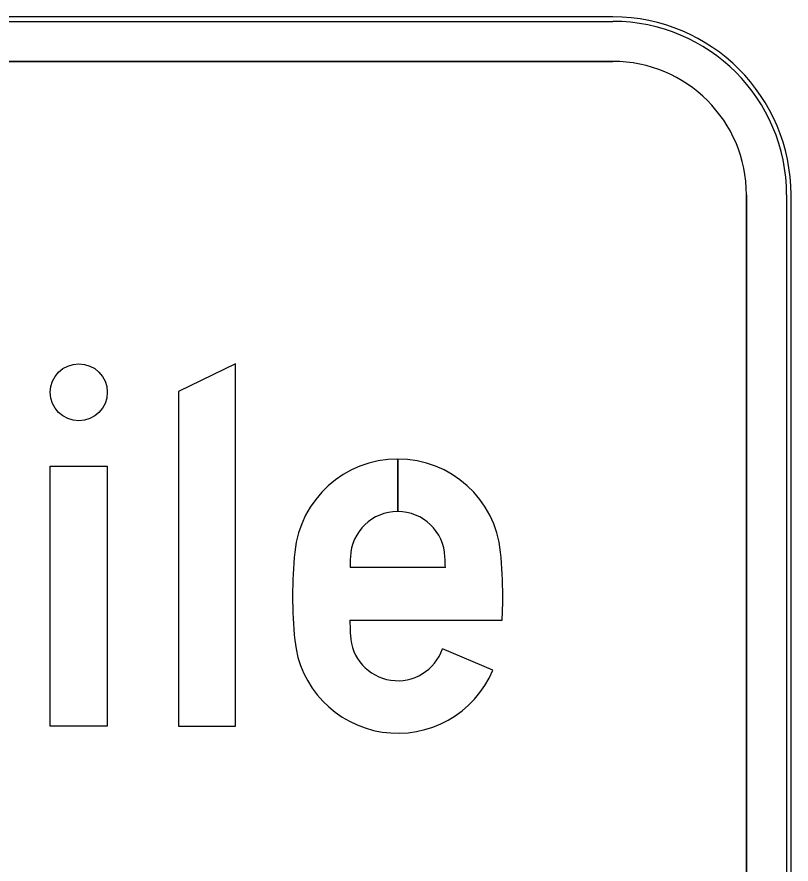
# Model space of a CAD drawing. Extents: x 1806251 to 1809821, y 414895 to 422886.
# Drawn here: x 1809677.6757 to 1809677.806, y 415062.4483 to 415062.591 of the extents above; entities that cross this region are included whole.
import ezdxf

# ---------------------------------------------------------------- set-up
doc = ezdxf.new("R2010")
doc.units = 0
for name, color, linetype in [('GSBWFILL', 7, 'Continuous'), ('GSCOLORFILL', 7, 'Continuous'), ('GSOUTLINE', 7, 'Continuous')]:
    doc.layers.add(name, color=color, linetype=linetype)

msp = doc.modelspace()

# ---------------------------------------------------------------- linework, layer by layer
at = {"layer": 'GSBWFILL'}
for p, q in [((1809677.776, 415062.591), (1809677.415, 415062.591)), ((1809677.415, 415062.5835), (1809677.776, 415062.5835)), ((1809677.7985, 415062.561), (1809677.7985, 415062.2)), ((1809677.806, 415062.2), (1809677.806, 415062.561)), ((1809677.7397651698, 415062.5076500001), (1809677.7397651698, 415062.5165)), ((1809677.7397681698, 415062.5165), (1809677.7397681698, 415062.5076500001)), ((1809677.7477943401, 415062.49820000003), (1809677.7317359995, 415062.49820000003)), ((1809677.7317155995, 415062.48934999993), (1809677.757354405, 415062.48934999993)), ((1809677.7557998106, 415062.48092059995), (1809677.747301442, 415062.4845215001))]:
    msp.add_line(p, q, dxfattribs=at)
for points in [[(1809677.7124650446, 415062.4715), (1809677.7124650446, 415062.53254999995), (1809677.7028652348, 415062.5279000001), (1809677.7028652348, 415062.4715)], [(1809677.681265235, 415062.4715), (1809677.681265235, 415062.51529999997), (1809677.6908651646, 415062.51529999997), (1809677.6908651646, 415062.4715)]]:
    msp.add_lwpolyline(points, close=True, dxfattribs=at)
for radius in [0.03, 0.0225]:
    msp.add_arc((1809677.776, 415062.561), radius, 0, 90, dxfattribs=at)
msp.add_ellipse((1809677.6860651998, 415062.52775), major_axis=(2.9391523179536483e-19, 0.004800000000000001), ratio=0.9999926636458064, dxfattribs=at)
for centre, major_axis, ratio, start_param, end_param in [((1809677.7397651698, 415062.49908512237), (1.0663537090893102e-18, 0.01741487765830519), 0.999996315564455, 0, 1.4705755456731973), ((1809677.7397651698, 415062.49908512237), (1.0663537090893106e-18, 0.017414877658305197), 0.9999963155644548, 4.812609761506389, 6.283013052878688), ((1809677.7397651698, 415062.49967752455), (4.881733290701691e-19, 0.007972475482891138), 0.9999963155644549, 0, 1.5301730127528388), ((1809677.7397651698, 415062.49967752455), (4.881733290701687e-19, 0.007972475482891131), 0.9999963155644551, 4.753012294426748, 6.28280899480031), ((1809677.7963009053, 415062.4934000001), (4.545640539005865e-18, 0.07423594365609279), 0.999996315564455, 1.4705755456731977, 1.570796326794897), ((1809677.8942096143, 415062.4934000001), (9.953011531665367e-18, 0.16254501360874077), 0.9999963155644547, 1.5301730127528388, 1.5412617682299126), ((1809677.5853207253, 415062.4934000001), (9.953011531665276e-18, 0.16254501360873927), 0.9999963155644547, 4.741923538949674, 4.753012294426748), ((1809677.6832294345, 415062.4934000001), (4.545640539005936e-18, 0.07423594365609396), 0.999996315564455, 4.71238898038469, 4.812609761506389), ((1809677.7963009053, 415062.4934000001), (4.54564053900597e-18, 0.07423594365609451), 0.9999963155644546, 1.5707963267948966, 1.671017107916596), ((1809677.6832294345, 415062.4934000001), (4.545640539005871e-18, 0.07423594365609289), 0.999996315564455, 4.657806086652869, 4.712388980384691), ((1809677.8942096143, 415062.4934000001), (9.95301153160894e-18, 0.16254501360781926), 0.9999963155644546, 1.5957150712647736, 1.6114196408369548), ((1809677.7397651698, 415062.4871224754), (4.881733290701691e-19, 0.007972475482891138), 0.9999963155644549, 1.6114196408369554, 4.3800756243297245), ((1809677.7397651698, 415062.48771487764), (1.0663537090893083e-18, 0.01741487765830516), 0.9999963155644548, 1.671017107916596, 4.311604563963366)]:
    msp.add_ellipse(centre, major_axis=major_axis, ratio=ratio, start_param=start_param, end_param=end_param, dxfattribs=at)
at = {"layer": 'GSCOLORFILL'}
for p, q in [((1809677.776, 415062.591), (1809677.415, 415062.591)), ((1809677.776, 415062.591), (1809677.415, 415062.591)), ((1809677.776, 415062.591), (1809677.415, 415062.591)), ((1809677.415, 415062.59025), (1809677.776, 415062.59025)), ((1809677.415, 415062.5835), (1809677.776, 415062.5835)), ((1809677.7985, 415062.561), (1809677.7985, 415062.2)), ((1809677.80525, 415062.561), (1809677.80525, 415062.2)), ((1809677.806, 415062.2), (1809677.806, 415062.561)), ((1809677.806, 415062.2), (1809677.806, 415062.561)), ((1809677.806, 415062.2), (1809677.806, 415062.561)), ((1809677.7397651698, 415062.5076500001), (1809677.7397651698, 415062.5165)), ((1809677.7397681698, 415062.5165), (1809677.7397681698, 415062.5076500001)), ((1809677.7477943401, 415062.49820000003), (1809677.7317359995, 415062.49820000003)), ((1809677.7317155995, 415062.48934999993), (1809677.757354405, 415062.48934999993)), ((1809677.7557998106, 415062.48092059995), (1809677.747301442, 415062.4845215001))]:
    msp.add_line(p, q, dxfattribs=at)
for points in [[(1809677.7124650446, 415062.4715), (1809677.7124650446, 415062.53254999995), (1809677.7028652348, 415062.5279000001), (1809677.7028652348, 415062.4715)], [(1809677.681265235, 415062.4715), (1809677.681265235, 415062.51529999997), (1809677.6908651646, 415062.51529999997), (1809677.6908651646, 415062.4715)]]:
    msp.add_lwpolyline(points, close=True, dxfattribs=at)
for radius in [0.03, 0.03, 0.03, 0.02925, 0.0225]:
    msp.add_arc((1809677.776, 415062.561), radius, 0, 90, dxfattribs=at)
msp.add_ellipse((1809677.6860651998, 415062.52775), major_axis=(2.9391523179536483e-19, 0.004800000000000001), ratio=0.9999926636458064, dxfattribs=at)
for centre, major_axis, ratio, start_param, end_param in [((1809677.7397651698, 415062.49908512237), (1.0663537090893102e-18, 0.01741487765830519), 0.999996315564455, 0, 1.4705755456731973), ((1809677.7397651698, 415062.49908512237), (1.0663537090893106e-18, 0.017414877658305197), 0.9999963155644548, 4.812609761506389, 6.283013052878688), ((1809677.7397651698, 415062.49967752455), (4.881733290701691e-19, 0.007972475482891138), 0.9999963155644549, 0, 1.5301730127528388), ((1809677.7397651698, 415062.49967752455), (4.881733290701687e-19, 0.007972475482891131), 0.9999963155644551, 4.753012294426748, 6.28280899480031), ((1809677.7963009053, 415062.4934000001), (4.545640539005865e-18, 0.07423594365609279), 0.999996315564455, 1.4705755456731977, 1.570796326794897), ((1809677.8942096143, 415062.4934000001), (9.953011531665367e-18, 0.16254501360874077), 0.9999963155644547, 1.5301730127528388, 1.5412617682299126), ((1809677.5853207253, 415062.4934000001), (9.953011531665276e-18, 0.16254501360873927), 0.9999963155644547, 4.741923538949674, 4.753012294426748), ((1809677.6832294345, 415062.4934000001), (4.545640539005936e-18, 0.07423594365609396), 0.999996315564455, 4.71238898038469, 4.812609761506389), ((1809677.7963009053, 415062.4934000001), (4.54564053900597e-18, 0.07423594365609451), 0.9999963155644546, 1.5707963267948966, 1.671017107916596), ((1809677.6832294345, 415062.4934000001), (4.545640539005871e-18, 0.07423594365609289), 0.999996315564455, 4.657806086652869, 4.712388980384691), ((1809677.8942096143, 415062.4934000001), (9.953011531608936e-18, 0.16254501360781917), 0.999996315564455, 1.5957150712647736, 1.6114196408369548), ((1809677.7397651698, 415062.4871224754), (4.881733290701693e-19, 0.007972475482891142), 0.9999963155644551, 1.6114196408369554, 4.3800756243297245), ((1809677.7397651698, 415062.48771487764), (1.0663537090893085e-18, 0.017414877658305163), 0.9999963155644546, 1.671017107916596, 4.311604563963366)]:
    msp.add_ellipse(centre, major_axis=major_axis, ratio=ratio, start_param=start_param, end_param=end_param, dxfattribs=at)
at = {"layer": 'GSOUTLINE'}
for p, q in [((1809677.776, 415062.591), (1809677.415, 415062.591)), ((1809677.776, 415062.5835), (1809677.415, 415062.5835)), ((1809677.7985, 415062.2), (1809677.7985, 415062.561)), ((1809677.806, 415062.2), (1809677.806, 415062.561)), ((1809677.7477943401, 415062.49820000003), (1809677.7317359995, 415062.49820000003)), ((1809677.7317155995, 415062.48934999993), (1809677.757354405, 415062.48934999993)), ((1809677.7557998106, 415062.48092059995), (1809677.747301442, 415062.4845215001)), ((1809677.747301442, 415062.4845215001), (1809677.747301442, 415062.4845215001))]:
    msp.add_line(p, q, dxfattribs=at)
for points in [[(1809677.7124650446, 415062.4715), (1809677.7124650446, 415062.53254999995), (1809677.7028652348, 415062.5279000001), (1809677.7028652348, 415062.4715)], [(1809677.681265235, 415062.4715), (1809677.681265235, 415062.51529999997), (1809677.6908651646, 415062.51529999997), (1809677.6908651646, 415062.4715)]]:
    msp.add_lwpolyline(points, close=True, dxfattribs=at)
for radius in [0.03, 0.0225]:
    msp.add_arc((1809677.776, 415062.561), radius, 0, 90, dxfattribs=at)
msp.add_ellipse((1809677.6860651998, 415062.52775), major_axis=(2.9391523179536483e-19, 0.004800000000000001), ratio=0.9999926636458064, dxfattribs=at)
for centre, major_axis, ratio, start_param, end_param in [((1809677.7397651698, 415062.49908512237), (1.0663537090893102e-18, 0.01741487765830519), 0.999996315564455, 4.812609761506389, 7.753760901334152), ((1809677.7397651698, 415062.49967752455), (4.881733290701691e-19, 0.007972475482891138), 0.9999963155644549, 4.753012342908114, 7.813358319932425), ((1809677.7963009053, 415062.4934000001), (4.545640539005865e-18, 0.07423594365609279), 0.999996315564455, 1.4705755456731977, 1.570796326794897), ((1809677.8942096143, 415062.4934000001), (9.953011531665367e-18, 0.16254501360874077), 0.9999963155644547, 1.5301730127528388, 1.5412617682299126), ((1809677.5853207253, 415062.4934000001), (9.953011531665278e-18, 0.1625450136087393), 0.9999963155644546, 4.741923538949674, 4.753012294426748), ((1809677.6832294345, 415062.4934000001), (4.545640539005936e-18, 0.07423594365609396), 0.999996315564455, 4.71238898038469, 4.812609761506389), ((1809677.7963009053, 415062.4934000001), (4.54564053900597e-18, 0.07423594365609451), 0.9999963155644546, 1.5707963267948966, 1.671017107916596), ((1809677.6832294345, 415062.4934000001), (4.545640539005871e-18, 0.07423594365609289), 0.999996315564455, 4.657806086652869, 4.712388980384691), ((1809677.8942096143, 415062.4934000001), (9.953011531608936e-18, 0.16254501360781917), 0.999996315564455, 1.5957150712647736, 1.6114196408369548), ((1809677.7397651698, 415062.4871224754), (4.881733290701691e-19, 0.007972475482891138), 0.9999963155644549, 1.6114196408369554, 4.3800756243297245), ((1809677.7397651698, 415062.48771487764), (1.0663537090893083e-18, 0.01741487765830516), 0.9999963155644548, 1.671017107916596, 4.311604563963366)]:
    msp.add_ellipse(centre, major_axis=major_axis, ratio=ratio, start_param=start_param, end_param=end_param, dxfattribs=at)

doc.saveas('drawing.dxf')
